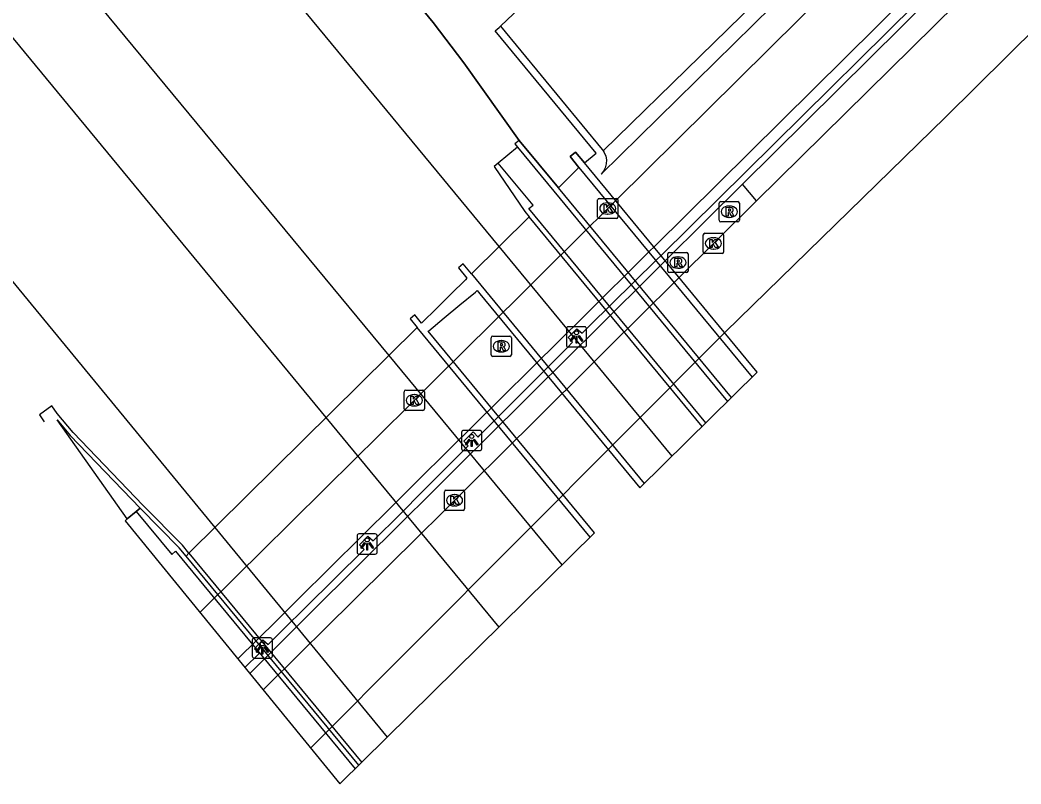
# Model space of a CAD drawing. Extents: x 157321 to 158827, y 386650 to 388532.
# Drawn here: x 158116.19 to 158165.67, y 386650.44 to 386688.19 of the extents above; entities that cross this region are included whole.
import ezdxf

# ---------------------------------------------------------------- set-up
doc = ezdxf.new("R2010")
doc.units = 0
for name, color, linetype in [('IMGEO_Berm_gesloten', 7, 'Continuous'), ('IMGEO_Dek', 7, 'Continuous'), ('IMGEO_Fietspad_gesloten', 7, 'Continuous'), ('IMGEO_Groenvoorziening', 7, 'Continuous'), ('IMGEO_Hek', 7, 'Continuous'), ('IMGEO_Kolk', 7, 'Continuous'), ('IMGEO_Lichtpunt', 7, 'Continuous'), ('IMGEO_Muur', 7, 'Continuous'), ('IMGEO_Rijbaan_regionaal_gesloten', 7, 'Continuous'), ('IMGEO_Rioolput', 7, 'Continuous'), ('IMGEO_Spoor', 7, 'Continuous'), ('IMGEO_Spoorbaan_halfverhard', 7, 'Continuous'), ('IMGEO_Terreindeel_gesloten', 7, 'Continuous'), ('IMGEO_Terreindeel_halfverhard', 7, 'Continuous'), ('IMGEO_Voetpad_open', 7, 'Continuous')]:
    doc.layers.add(name, color=color, linetype=linetype)

msp = doc.modelspace()

# ---------------------------------------------------------------- linework, layer by layer
at = {"layer": 'IMGEO_Berm_gesloten'}
msp.add_lwpolyline([(158152.593, 386679.247), (158151.906, 386680.081)], dxfattribs=at)
at = {"layer": 'IMGEO_Dek'}
msp.add_lwpolyline([(158146.837, 386665.075), (158152.629, 386670.789), (158144.092, 386681.13), (158143.652, 386681.663), (158143.382, 386681.44), (158143.822, 386680.907), (158142.805, 386679.901), (158140.872, 386682.242), (158140.656, 386682.064), (158140.786, 386681.907), (158139.83, 386681.117), (158139.636, 386680.957), (158141.148, 386678.72), (158141.355, 386678.468), (158138.5, 386675.645), (158138.093, 386676.138), (158137.861, 386675.947), (158138.285, 386675.433), (158138.204, 386675.352), (158137.49, 386674.646), (158136.776, 386673.94), (158136.062, 386673.235), (158136.036, 386673.209), (158135.702, 386673.614), (158135.471, 386673.423), (158135.822, 386672.998), (158124.541, 386661.845), (158124.398, 386661.703), (158124.065, 386662.107), (158122.126, 386664.064), (158121.933, 386663.904), (158121.493, 386663.541), (158121.381, 386663.449), (158132.002, 386650.439), (158144.586, 386662.854), (158136.676, 386672.435), (158136.366, 386672.81), (158136.394, 386672.832), (158137.165, 386673.469), (158137.936, 386674.106), (158138.707, 386674.742), (158138.796, 386674.815), (158138.925, 386674.659)], close=True, dxfattribs=at)
at = {"layer": 'IMGEO_Fietspad_gesloten'}
for points in [[(158246.514, 386779.103), (158228.231, 386760.992), (158217.135, 386750), (158209.913, 386742.846), (158192.844, 386725.961), (158175.027, 386708.422), (158159.233, 386692.731), (158145.663, 386679.284), (158145.425, 386679.048), (158142.102, 386675.756), (158141.033, 386674.697), (158136.681, 386670.385), (158135.683, 386669.396), (158135.611, 386669.325), (158133.839, 386667.573), (158132.768, 386666.514), (158128.07, 386661.871), (158126.998, 386660.812), (158125.081, 386658.917)], [(158126.956, 386656.62), (158128.881, 386658.524), (158129.952, 386659.584), (158134.654, 386664.236), (158135.725, 386665.295), (158137.494, 386667.046), (158138.564, 386668.105), (158142.919, 386672.413), (158143.989, 386673.472), (158147.313, 386676.761), (158147.552, 386676.997), (158221.341, 386750), (158230.147, 386758.713), (158239.292, 386767.76)]]:
    msp.add_lwpolyline(points, dxfattribs=at)
at = {"layer": 'IMGEO_Groenvoorziening'}
for points in [[(158139.945, 386687.881), (158143.445, 386691.223)], [(158140.872, 386682.242), (158142.805, 386679.901), (158143.822, 386680.907), (158143.382, 386681.44), (158143.652, 386681.663), (158144.092, 386681.13), (158144.671, 386681.608), (158139.675, 386687.658), (158139.868, 386687.817), (158139.945, 386687.881)], [(158139.945, 386687.881), (158144.973, 386681.791), (158145.017, 386681.725)]]:
    msp.add_lwpolyline(points, dxfattribs=at)
at = {"layer": 'IMGEO_Hek'}
for points in [[(158117.495, 386711.182), (158122.292, 386705.401), (158131.386, 386694.424), (158131.847, 386693.862), (158136.609, 386688.063), (158138.122, 386686.066), (158140.872, 386682.242)], [(158151.361, 386669.538), (158142.805, 386679.901), (158140.872, 386682.242)]]:
    msp.add_lwpolyline(points, dxfattribs=at)
at = {"layer": 'IMGEO_Kolk'}
for p, q in [((158144.745, 386678.447), (158144.745, 386679.299)), ((158144.82, 386679.373), (158145.672, 386679.373)), ((158145.233, 386679.153), (158145.258, 386679.153)), ((158145.746, 386679.299), (158145.746, 386678.447)), ((158145.256, 386678.593), (158145.231, 386678.593)), ((158145.672, 386678.373), (158144.82, 386678.373)), ((158149.966, 386676.722), (158149.966, 386677.574)), ((158150.041, 386677.648), (158150.893, 386677.648)), ((158150.967, 386677.574), (158150.967, 386676.722)), ((158150.454, 386677.428), (158150.479, 386677.428)), ((158150.893, 386676.648), (158150.041, 386676.648)), ((158150.477, 386676.868), (158150.452, 386676.868)), ((158135.181, 386668.971), (158135.181, 386669.823)), ((158135.256, 386669.897), (158136.108, 386669.897)), ((158135.669, 386669.677), (158135.694, 386669.677)), ((158136.182, 386669.823), (158136.182, 386668.971)), ((158135.692, 386669.117), (158135.667, 386669.117)), ((158136.108, 386668.897), (158135.256, 386668.897)), ((158137.168, 386664.029), (158137.168, 386664.881)), ((158137.243, 386664.955), (158138.095, 386664.955)), ((158137.656, 386664.735), (158137.681, 386664.735)), ((158138.169, 386664.881), (158138.169, 386664.029)), ((158137.679, 386664.175), (158137.654, 386664.175)), ((158138.095, 386663.955), (158137.243, 386663.955))]:
    msp.add_line(p, q, dxfattribs=at)
for points in [[(158144.745, 386678.447), (158144.745, 386679.299)], [(158144.82, 386679.373), (158145.672, 386679.373)], [(158145.066, 386679.073), (158145.189, 386679.073), (158145.189, 386678.922), (158145.319, 386679.073), (158145.483, 386679.073), (158145.337, 386678.922), (158145.49, 386678.673), (158145.338, 386678.673), (158145.253, 386678.837), (158145.189, 386678.77), (158145.189, 386678.673), (158145.066, 386678.673), (158145.066, 386679.073)], [(158145.746, 386679.299), (158145.746, 386678.447)], [(158145.672, 386678.373), (158144.82, 386678.373)], [(158149.966, 386676.722), (158149.966, 386677.574)], [(158150.041, 386677.648), (158150.893, 386677.648)], [(158150.967, 386677.574), (158150.967, 386676.722)], [(158150.287, 386677.348), (158150.41, 386677.348), (158150.41, 386677.197), (158150.54, 386677.348), (158150.704, 386677.348), (158150.558, 386677.197), (158150.711, 386676.948), (158150.559, 386676.948), (158150.474, 386677.112), (158150.41, 386677.045), (158150.41, 386676.948), (158150.287, 386676.948), (158150.287, 386677.348)], [(158150.893, 386676.648), (158150.041, 386676.648)], [(158135.181, 386668.971), (158135.181, 386669.823)], [(158135.256, 386669.897), (158136.108, 386669.897)], [(158135.502, 386669.597), (158135.625, 386669.597), (158135.625, 386669.446), (158135.755, 386669.597), (158135.919, 386669.597), (158135.773, 386669.446), (158135.926, 386669.197), (158135.774, 386669.197), (158135.689, 386669.361), (158135.625, 386669.294), (158135.625, 386669.197), (158135.502, 386669.197), (158135.502, 386669.597)], [(158136.182, 386669.823), (158136.182, 386668.971)], [(158136.108, 386668.897), (158135.256, 386668.897)], [(158137.168, 386664.029), (158137.168, 386664.881)], [(158137.243, 386664.955), (158138.095, 386664.955)], [(158137.489, 386664.655), (158137.612, 386664.655), (158137.612, 386664.504), (158137.742, 386664.655), (158137.906, 386664.655), (158137.76, 386664.504), (158137.913, 386664.255), (158137.761, 386664.255), (158137.676, 386664.419), (158137.612, 386664.352), (158137.612, 386664.255), (158137.489, 386664.255), (158137.489, 386664.655)], [(158138.169, 386664.881), (158138.169, 386664.029)], [(158138.095, 386663.955), (158137.243, 386663.955)]]:
    msp.add_lwpolyline(points, dxfattribs=at)
for centre, start, end in [((158144.822, 386679.297), 91.552, 178.448), ((158144.822, 386679.297), 91.552, 178.448), ((158145.67, 386679.297), 1.552, 88.448), ((158145.67, 386679.297), 1.552, 88.448), ((158144.822, 386678.449), 181.552, 268.448), ((158144.822, 386678.449), 181.552, 268.448), ((158145.67, 386678.449), 271.552, 358.448), ((158145.67, 386678.449), 271.552, 358.448), ((158150.043, 386677.572), 91.552, 178.448), ((158150.043, 386677.572), 91.552, 178.448), ((158150.891, 386677.572), 1.552, 88.448), ((158150.891, 386677.572), 1.552, 88.448), ((158150.043, 386676.724), 181.552, 268.448), ((158150.043, 386676.724), 181.552, 268.448), ((158150.891, 386676.724), 271.552, 358.448), ((158150.891, 386676.724), 271.552, 358.448), ((158135.258, 386669.821), 91.552, 178.448), ((158135.258, 386669.821), 91.552, 178.448), ((158136.106, 386669.821), 1.552, 88.448), ((158136.106, 386669.821), 1.552, 88.448), ((158135.258, 386668.973), 181.552, 268.448), ((158135.258, 386668.973), 181.552, 268.448), ((158136.106, 386668.973), 271.552, 358.448), ((158136.106, 386668.973), 271.552, 358.448), ((158137.245, 386664.879), 91.552, 178.448), ((158137.245, 386664.879), 91.552, 178.448), ((158138.093, 386664.879), 1.552, 88.448), ((158138.093, 386664.879), 1.552, 88.448), ((158137.245, 386664.031), 181.552, 268.448), ((158137.245, 386664.031), 181.552, 268.448), ((158138.093, 386664.031), 271.552, 358.448), ((158138.093, 386664.031), 271.552, 358.448)]:
    msp.add_arc(centre, 0.0765, start, end, dxfattribs=at)
for centre, major_axis, ratio, start_param, end_param in [((158145.232, 386678.873), (-0.387, 0.002), 0.722429, 4.712389, 7.853982), ((158145.257, 386678.873), (-0.39, 0.002), 0.717154, 1.570796, 4.712389), ((158150.453, 386677.148), (-0.387, 0.002), 0.722429, 4.712389, 7.853982), ((158150.478, 386677.148), (-0.39, 0.002), 0.717154, 1.570796, 4.712389), ((158135.668, 386669.397), (-0.387, 0.002), 0.722429, 4.712389, 7.853982), ((158135.693, 386669.397), (-0.39, 0.002), 0.717154, 1.570796, 4.712389), ((158137.655, 386664.455), (-0.387, 0.002), 0.722429, 4.712389, 7.853982), ((158137.68, 386664.455), (-0.39, 0.002), 0.717154, 1.570796, 4.712389)]:
    msp.add_ellipse(centre, major_axis=major_axis, ratio=ratio, start_param=start_param, end_param=end_param, dxfattribs=at)
at = {"layer": 'IMGEO_Lichtpunt'}
for p, q in [((158144.101, 386673.027), (158143.293, 386673.027)), ((158144.101, 386673.027), (158143.293, 386673.027)), ((158143.199, 386672.932), (158143.199, 386672.125)), ((158143.199, 386672.932), (158143.199, 386672.125)), ((158144.195, 386672.125), (158144.195, 386672.932)), ((158144.195, 386672.125), (158144.195, 386672.932)), ((158143.293, 386672.031), (158144.101, 386672.031)), ((158143.293, 386672.031), (158144.101, 386672.031)), ((158138.02, 386667.814), (158138.02, 386667.007)), ((158138.02, 386667.814), (158138.02, 386667.007)), ((158138.922, 386667.909), (158138.114, 386667.909)), ((158138.922, 386667.909), (158138.114, 386667.909)), ((158139.016, 386667.007), (158139.016, 386667.814)), ((158139.016, 386667.007), (158139.016, 386667.814)), ((158138.114, 386666.913), (158138.922, 386666.913)), ((158138.114, 386666.913), (158138.922, 386666.913)), ((158132.851, 386662.7), (158132.851, 386661.893)), ((158132.851, 386662.7), (158132.851, 386661.893)), ((158133.753, 386662.795), (158132.945, 386662.795)), ((158133.753, 386662.795), (158132.945, 386662.795)), ((158133.847, 386661.893), (158133.847, 386662.7)), ((158133.847, 386661.893), (158133.847, 386662.7)), ((158132.945, 386661.799), (158133.753, 386661.799)), ((158132.945, 386661.799), (158133.753, 386661.799)), ((158127.669, 386657.561), (158127.669, 386656.754)), ((158127.669, 386657.561), (158127.669, 386656.754)), ((158128.571, 386657.656), (158127.763, 386657.656)), ((158128.571, 386657.656), (158127.763, 386657.656)), ((158128.665, 386656.754), (158128.665, 386657.561)), ((158128.665, 386656.754), (158128.665, 386657.561)), ((158127.763, 386656.66), (158128.571, 386656.66)), ((158127.763, 386656.66), (158128.571, 386656.66))]:
    msp.add_line(p, q, dxfattribs=at)
for points in [[(158143.573, 386672.596), (158143.612, 386672.568), (158143.424, 386672.306), (158143.386, 386672.333), (158143.573, 386672.596)], [(158143.675, 386672.548), (158143.722, 386672.548), (158143.722, 386672.226), (158143.675, 386672.226), (158143.675, 386672.548)], [(158143.785, 386672.568), (158143.823, 386672.595), (158144.01, 386672.333), (158143.971, 386672.305), (158143.785, 386672.568)], [(158138.394, 386667.478), (158138.433, 386667.45), (158138.245, 386667.188), (158138.207, 386667.215), (158138.394, 386667.478)], [(158138.496, 386667.43), (158138.543, 386667.43), (158138.543, 386667.108), (158138.496, 386667.108), (158138.496, 386667.43)], [(158138.606, 386667.45), (158138.644, 386667.477), (158138.831, 386667.215), (158138.792, 386667.187), (158138.606, 386667.45)], [(158133.225, 386662.364), (158133.264, 386662.336), (158133.076, 386662.074), (158133.038, 386662.101), (158133.225, 386662.364)], [(158133.327, 386662.316), (158133.374, 386662.316), (158133.374, 386661.994), (158133.327, 386661.994), (158133.327, 386662.316)], [(158133.437, 386662.336), (158133.475, 386662.363), (158133.662, 386662.101), (158133.623, 386662.073), (158133.437, 386662.336)], [(158128.043, 386657.225), (158128.082, 386657.197), (158127.894, 386656.935), (158127.856, 386656.962), (158128.043, 386657.225)], [(158128.145, 386657.177), (158128.192, 386657.177), (158128.192, 386656.855), (158128.145, 386656.855), (158128.145, 386657.177)], [(158128.255, 386657.197), (158128.293, 386657.224), (158128.48, 386656.962), (158128.441, 386656.934), (158128.255, 386657.197)]]:
    msp.add_lwpolyline(points, dxfattribs=at)
for centre in [(158143.698, 386672.73), (158138.519, 386667.612), (158133.35, 386662.498), (158128.168, 386657.359)]:
    msp.add_circle(centre, 0.0994, dxfattribs=at)
for centre, start, end in [((158143.293, 386672.932), 90, 180), ((158143.293, 386672.932), 90, 180), ((158144.101, 386672.932), 0, 90), ((158144.101, 386672.932), 0, 90), ((158143.293, 386672.125), 180, 270), ((158143.293, 386672.125), 180, 270), ((158144.101, 386672.125), 270, 0), ((158144.101, 386672.125), 270, 360), ((158138.114, 386667.814), 90, 180), ((158138.114, 386667.814), 90, 180), ((158138.922, 386667.814), 0, 90), ((158138.922, 386667.814), 0, 90), ((158138.114, 386667.007), 180, 270), ((158138.114, 386667.007), 180, 270), ((158138.922, 386667.007), 270, 0), ((158138.922, 386667.007), 270, 360), ((158132.945, 386662.7), 90, 180), ((158132.945, 386662.7), 90, 180), ((158133.753, 386662.7), 0, 90), ((158133.753, 386662.7), 0, 90), ((158132.945, 386661.893), 180, 270), ((158132.945, 386661.893), 180, 270), ((158133.753, 386661.893), 270, 0), ((158133.753, 386661.893), 270, 360), ((158127.763, 386657.561), 90, 180), ((158127.763, 386657.561), 90, 180), ((158128.571, 386657.561), 0, 90), ((158128.571, 386657.561), 0, 90), ((158127.763, 386656.754), 180, 270), ((158127.763, 386656.754), 180, 270), ((158128.571, 386656.754), 270, 0), ((158128.571, 386656.754), 270, 360)]:
    msp.add_arc(centre, 0.0946, start, end, dxfattribs=at)
at = {"layer": 'IMGEO_Muur'}
for points in [[(158151.906, 386680.081), (158222.586, 386750), (158230.713, 386758.04), (158239.93, 386767.157), (158239.715, 386767.353)], [(158127.306, 386656.191), (158128.009, 386656.887), (158127.777, 386657.118), (158128.189, 386657.556), (158128.45, 386657.323), (158129.232, 386658.098), (158130.302, 386659.159), (158133.195, 386662.026), (158132.965, 386662.258), (158133.385, 386662.689), (158133.65, 386662.456), (158135.007, 386663.811), (158136.073, 386664.875), (158137.834, 386666.634), (158138.349, 386667.149), (158138.136, 386667.379), (158138.589, 386667.831), (158138.831, 386667.569), (158138.927, 386667.666), (158143.251, 386672.011), (158143.508, 386672.27), (158143.279, 386672.504), (158143.712, 386672.932), (158143.978, 386672.706), (158144.332, 386673.056), (158147.661, 386676.341), (158147.899, 386676.576), (158166.051, 386694.498)], [(158140.786, 386681.907), (158151.161, 386669.341)], [(158150.089, 386668.283), (158141.349, 386678.869), (158141.549, 386679.035), (158139.83, 386681.117)], [(158143.822, 386680.907), (158152.379, 386670.543)], [(158151.906, 386680.081), (158148.113, 386676.317), (158147.875, 386676.081), (158144.555, 386672.786), (158143.487, 386671.726), (158139.138, 386667.41), (158138.069, 386666.349), (158136.304, 386664.596), (158135.235, 386663.535), (158130.538, 386658.873), (158129.468, 386657.812), (158127.543, 386655.901)], [(158151.361, 386669.538), (158142.805, 386679.901)], [(158149.91, 386668.106), (158141.355, 386678.468)], [(158138.5, 386675.645), (158147.052, 386665.287)], [(158144.371, 386662.642), (158135.822, 386672.998)], [(158121.933, 386663.904), (158123.687, 386661.779), (158123.88, 386661.939), (158132.758, 386651.185)], [(158132.937, 386651.361), (158124.398, 386661.703)]]:
    msp.add_lwpolyline(points, dxfattribs=at)
at = {"layer": 'IMGEO_Rijbaan_regionaal_gesloten'}
for points in [[(158130.556, 386652.21), (158151.056, 386672.76), (158161.945, 386683.393), (158181.844, 386703.082), (158200.321, 386721.363), (158241.47, 386762.076), (158261.924, 386782.315), (158286.694, 386806.822), (158320.475, 386840.246), (158335.714, 386855.078), (158347.338, 386866.652)], [(158248.295, 386773.884), (158232.079, 386757.861), (158231.417, 386757.203), (158224.159, 386750), (158214.351, 386740.265), (158197.287, 386723.414), (158180.244, 386706.55), (158162.477, 386688.992), (158152.593, 386679.247)], [(158152.593, 386679.247), (158150.468, 386677.147), (158148.797, 386675.489), (158148.559, 386675.253), (158145.238, 386671.959), (158144.169, 386670.899), (158139.819, 386666.585), (158138.75, 386665.525), (158137.67, 386664.454), (158136.984, 386663.775), (158135.914, 386662.715), (158131.21, 386658.056), (158130.14, 386656.996), (158128.21, 386655.084)]]:
    msp.add_lwpolyline(points, dxfattribs=at)
at = {"layer": 'IMGEO_Rioolput'}
for p, q in [((158150.751, 386678.291), (158150.751, 386679.143)), ((158150.826, 386679.217), (158151.678, 386679.217)), ((158151.239, 386678.997), (158151.264, 386678.997)), ((158151.752, 386679.143), (158151.752, 386678.291)), ((158151.678, 386678.217), (158150.826, 386678.217)), ((158151.262, 386678.437), (158151.237, 386678.437)), ((158148.213, 386675.778), (158148.213, 386676.63)), ((158148.288, 386676.704), (158149.14, 386676.704)), ((158148.701, 386676.484), (158148.726, 386676.484)), ((158149.214, 386676.63), (158149.214, 386675.778)), ((158149.14, 386675.704), (158148.288, 386675.704)), ((158148.724, 386675.924), (158148.699, 386675.924)), ((158139.556, 386672.565), (158140.408, 386672.565)), ((158139.481, 386671.639), (158139.481, 386672.491)), ((158139.969, 386672.345), (158139.994, 386672.345)), ((158140.482, 386672.491), (158140.482, 386671.639)), ((158140.408, 386671.565), (158139.556, 386671.565)), ((158139.992, 386671.785), (158139.967, 386671.785))]:
    msp.add_line(p, q, dxfattribs=at)
for points in [[(158150.751, 386678.291), (158150.751, 386679.143)], [(158150.826, 386679.217), (158151.678, 386679.217)], [(158151.752, 386679.143), (158151.752, 386678.291)], [(158151.34, 386678.915), (158151.088, 386678.917), (158151.088, 386678.517)], [(158151.088, 386678.517), (158151.212, 386678.517), (158151.212, 386678.679), (158151.223, 386678.679)], [(158151.266, 386678.836), (158151.212, 386678.836), (158151.212, 386678.755)], [(158151.212, 386678.755), (158151.264, 386678.755)], [(158151.27, 386678.65), (158151.341, 386678.517), (158151.481, 386678.517), (158151.416, 386678.643)], [(158151.678, 386678.217), (158150.826, 386678.217)], [(158148.213, 386675.778), (158148.213, 386676.63)], [(158148.288, 386676.704), (158149.14, 386676.704)], [(158149.214, 386676.63), (158149.214, 386675.778)], [(158148.802, 386676.402), (158148.55, 386676.404), (158148.55, 386676.004)], [(158148.55, 386676.004), (158148.674, 386676.004), (158148.674, 386676.166), (158148.685, 386676.166)], [(158148.728, 386676.323), (158148.674, 386676.323), (158148.674, 386676.242)], [(158148.674, 386676.242), (158148.726, 386676.242)], [(158148.732, 386676.137), (158148.803, 386676.004), (158148.943, 386676.004), (158148.878, 386676.13)], [(158149.14, 386675.704), (158148.288, 386675.704)], [(158139.556, 386672.565), (158140.408, 386672.565)], [(158139.481, 386671.639), (158139.481, 386672.491)], [(158140.07, 386672.263), (158139.818, 386672.265), (158139.818, 386671.865)], [(158139.818, 386671.865), (158139.942, 386671.865), (158139.942, 386672.027), (158139.953, 386672.027)], [(158139.996, 386672.184), (158139.942, 386672.184), (158139.942, 386672.103)], [(158139.942, 386672.103), (158139.994, 386672.103)], [(158140.482, 386672.491), (158140.482, 386671.639)], [(158140.408, 386671.565), (158139.556, 386671.565)], [(158140, 386671.998), (158140.071, 386671.865), (158140.211, 386671.865), (158140.146, 386671.991)]]:
    msp.add_lwpolyline(points, dxfattribs=at)
for centre, radius, start, end in [((158150.828, 386679.141), 0.0765, 91.552, 178.448), ((158150.828, 386679.141), 0.0765, 91.552, 178.448), ((158151.676, 386679.141), 0.0765, 1.552, 88.448), ((158151.676, 386679.141), 0.0765, 1.552, 88.448), ((158151.222, 386678.626), 0.0533, 26.0293, 88.6989), ((158151.248, 386678.944), 0.19, 274.7715, 282.9687), ((158151.272, 386678.74), 0.0964, 77.0061, 93.1865), ((158151.286, 386678.797), 0.0378, 276.6634, 79.6772), ((158151.339, 386678.805), 0.109, 350.3612, 89.416), ((158151.337, 386678.805), 0.112, 277.5842, 350.9817), ((158151.321, 386678.59), 0.108, 29.5134, 73.7905), ((158150.828, 386678.293), 0.0765, 181.552, 268.448), ((158150.828, 386678.293), 0.0765, 181.552, 268.448), ((158151.676, 386678.293), 0.0765, 271.552, 358.448), ((158151.676, 386678.293), 0.0765, 271.552, 358.448), ((158148.29, 386676.628), 0.0765, 91.552, 178.448), ((158148.29, 386676.628), 0.0765, 91.552, 178.448), ((158149.138, 386676.628), 0.0765, 1.552, 88.448), ((158149.138, 386676.628), 0.0765, 1.552, 88.448), ((158148.684, 386676.113), 0.0533, 26.0293, 88.6989), ((158148.71, 386676.431), 0.19, 274.7715, 282.9687), ((158148.734, 386676.227), 0.0964, 77.0061, 93.1865), ((158148.748, 386676.284), 0.0378, 276.6634, 79.6772), ((158148.801, 386676.292), 0.109, 350.3612, 89.416), ((158148.799, 386676.292), 0.112, 277.5842, 350.9817), ((158148.783, 386676.077), 0.108, 29.5134, 73.7905), ((158148.29, 386675.78), 0.0765, 181.552, 268.448), ((158148.29, 386675.78), 0.0765, 181.552, 268.448), ((158149.138, 386675.78), 0.0765, 271.552, 358.448), ((158149.138, 386675.78), 0.0765, 271.552, 358.448), ((158139.558, 386672.489), 0.0765, 91.552, 178.448), ((158139.558, 386672.489), 0.0765, 91.552, 178.448), ((158140.406, 386672.489), 0.0765, 1.552, 88.448), ((158140.406, 386672.489), 0.0765, 1.552, 88.448), ((158139.952, 386671.974), 0.0533, 26.0293, 88.6989), ((158139.978, 386672.292), 0.19, 274.7715, 282.9687), ((158140.002, 386672.088), 0.0964, 77.0061, 93.1865), ((158140.016, 386672.145), 0.0378, 276.6634, 79.6772), ((158140.069, 386672.153), 0.109, 350.3612, 89.416), ((158140.067, 386672.153), 0.112, 277.5842, 350.9817), ((158140.051, 386671.938), 0.108, 29.5134, 73.7905), ((158139.558, 386671.641), 0.0765, 181.552, 268.448), ((158139.558, 386671.641), 0.0765, 181.552, 268.448), ((158140.406, 386671.641), 0.0765, 271.552, 358.448), ((158140.406, 386671.641), 0.0765, 271.552, 358.448)]:
    msp.add_arc(centre, radius, start, end, dxfattribs=at)
for centre, major_axis, ratio, start_param, end_param in [((158151.238, 386678.717), (-0.387, 0.002), 0.722429, 4.712389, 7.853982), ((158151.263, 386678.717), (-0.39, 0.002), 0.717154, 1.570796, 4.712389), ((158148.7, 386676.204), (-0.387, 0.002), 0.722429, 4.712389, 7.853982), ((158148.725, 386676.204), (-0.39, 0.002), 0.717154, 1.570796, 4.712389), ((158139.968, 386672.065), (-0.387, 0.002), 0.722429, 4.712389, 7.853982), ((158139.993, 386672.065), (-0.39, 0.002), 0.717154, 1.570796, 4.712389)]:
    msp.add_ellipse(centre, major_axis=major_axis, ratio=ratio, start_param=start_param, end_param=end_param, dxfattribs=at)
at = {"layer": 'IMGEO_Spoor'}
for points in [[(157408.215, 387562.677), (157414.058, 387555.61), (157571.705, 387364.958), (157581.654, 387352.629), (157671.587, 387243.978), (157730.397, 387172.631), (157983.728, 386866.099), (158139.862, 386676.991)], [(157401.123, 387559.034), (157406.951, 387551.975), (157427.778, 387526.747), (157695.038, 387203.363), (157741.502, 387147.282), (157786.431, 387092.716), (157971.277, 386869.295), (158068.29, 386751.606), (158134.424, 386671.616)], [(157397.267, 387557.158), (157403.15, 387550.031), (157560.193, 387359.802), (157579.705, 387336.077), (157628.662, 387277.023), (158131.313, 386668.54)], [(158111.624, 386680.359), (158125.822, 386663.11)], [(158139.862, 386676.991), (158148.415, 386666.632)], [(158134.424, 386671.616), (158142.979, 386661.268)], [(158131.313, 386668.54), (158139.861, 386658.192)], [(158125.822, 386663.11), (158134.347, 386652.753)]]:
    msp.add_lwpolyline(points, dxfattribs=at)
at = {"layer": 'IMGEO_Spoorbaan_halfverhard'}
for points in [[(158140.872, 386682.242), (158138.122, 386686.066), (158136.609, 386688.063), (158131.847, 386693.862), (158131.386, 386694.424), (158122.292, 386705.401), (158117.481, 386711.243)], [(158124.541, 386661.845), (158124.214, 386662.241), (158122.27, 386664.204), (158118.822, 386667.798), (158118.028, 386668.751), (158117.77, 386669.116), (158117.15, 386668.677), (158117.389, 386668.339)], [(158124.541, 386661.845), (158133.08, 386651.502)]]:
    msp.add_lwpolyline(points, dxfattribs=at)
at = {"layer": 'IMGEO_Terreindeel_gesloten'}
msp.add_lwpolyline([(158121.493, 386663.541), (158118.033, 386668.433), (158118.673, 386667.664), (158122.126, 386664.064)], dxfattribs=at)
at = {"layer": 'IMGEO_Terreindeel_halfverhard'}
msp.add_lwpolyline([(158121.493, 386663.541), (158121.933, 386663.904), (158122.126, 386664.064)], dxfattribs=at)
at = {"layer": 'IMGEO_Voetpad_open'}
for points in [[(158162.757, 386698.112), (158144.912, 386680.578)], [(158145.017, 386681.725), (158159.409, 386695.771)], [(158145.017, 386681.725), (158145.073, 386681.642), (158145.144, 386681.466), (158145.177, 386681.272), (158145.167, 386681.074), (158145.115, 386680.884), (158145.026, 386680.716), (158144.912, 386680.578)]]:
    msp.add_lwpolyline(points, dxfattribs=at)

doc.saveas('drawing.dxf')
